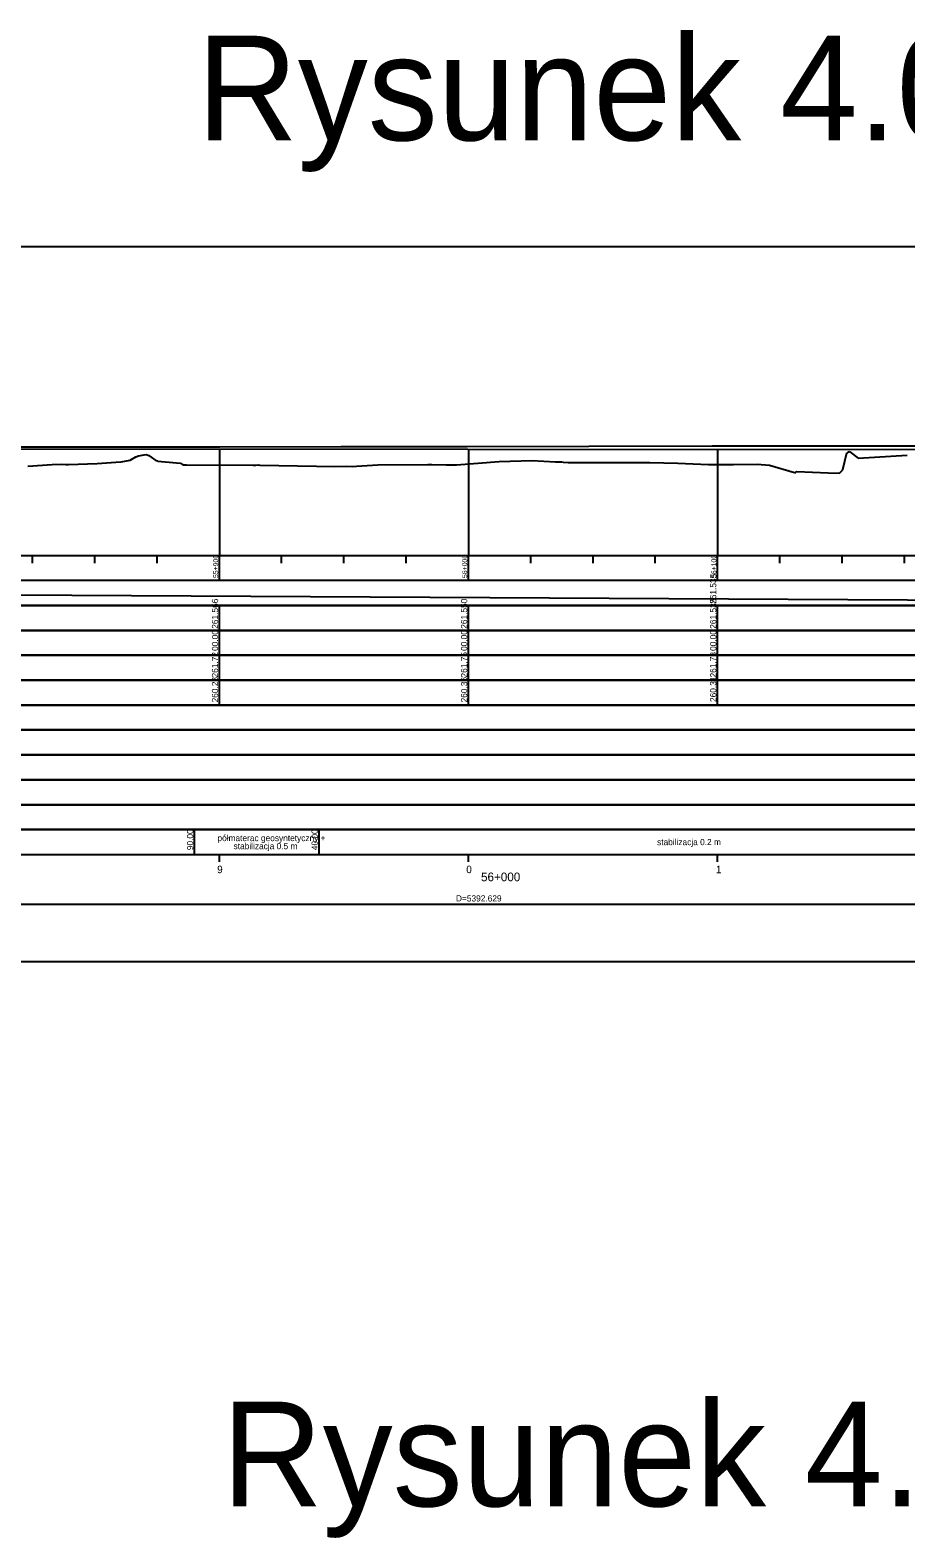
# Model space of a CAD drawing. Extents: x 6445630 to 6518227, y 5499240 to 5511716.
# Drawn here: x 6455055 to 6455407, y 5508735 to 5509341 of the extents above; entities that cross this region are included whole.
import ezdxf

# ---------------------------------------------------------------- set-up
doc = ezdxf.new("R2010")
doc.units = 0
for name, color, linetype in [('Default', 7, 'Continuous'), ('TOR_PROF-tabelka-geometria T1', 7, 'Continuous'), ('TOR_PROF-tabelka-kilometracja', 7, 'Continuous'), ('TOR_PROF-tabelka-odleglosci T1', 7, 'Continuous'), ('TOR_PROF-tabelka-pochylenia proj T1', 7, 'Continuous'), ('TOR_PROF-tabelka-rodzaj rowu T1', 7, 'Continuous'), ('TOR_PROF-tabelka-rowyT1', 7, 'Continuous'), ('TOR_PROF-tabelka-rurociagi T1', 7, 'Continuous'), ('TOR_PROF-tabelka-rzedne istn T1', 7, 'Continuous'), ('TOR_PROF-tabelka-rzedne proj T1', 7, 'Continuous'), ('TOR_PROF-tabelka-teren istniejacy T1', 7, 'Continuous'), ('TOR_PROF-tabelka-warstwa ochronna T1', 7, 'Continuous'), ('TOR_PROF-tor istniejacy T1', 7, 'Continuous'), ('TOR_PROF-tor projektowany', 7, 'Continuous'), ('TOR_PROF-uklad odniesienia', 7, 'Continuous'), ('TOR_PROF-warstwa ochronna', 7, 'Continuous'), ('TOR_RAMKI-dodatkowe3', 7, 'Continuous'), ('TOR_RAMKI-MASKA WYCIECIA', 7, 'Continuous')]:
    doc.layers.add(name, color=color, linetype=linetype)

msp = doc.modelspace()

# ---------------------------------------------------------------- linework, layer by layer
at = {"layer": 'TOR_PROF-tabelka-geometria T1'}
for points in [[(6452331.21, 5508989.74), (6462728.4, 5508989.74)], [(6452331.21, 5508989.74), (6462731.21, 5508989.74)]]:
    msp.add_lwpolyline(points, dxfattribs=at)
at = {"layer": 'TOR_PROF-tabelka-kilometracja'}
for points in [[(6455131.21, 5509006.74), (6455131.21, 5509009.74)], [(6455231.21, 5509006.74), (6455231.21, 5509009.74)], [(6455231.21, 5509006.74), (6455231.21, 5509009.74)], [(6455331.21, 5509006.74), (6455331.21, 5509009.74)]]:
    msp.add_lwpolyline(points, dxfattribs=at)
at = {"layer": 'TOR_PROF-tabelka-odleglosci T1'}
msp.add_lwpolyline([(6452331.21, 5509089.74), (6462731.21, 5509089.74), (6462731.21, 5509099.74), (6452331.21, 5509099.74)], close=True, dxfattribs=at)
for points in [[(6455131.21, 5509089.74), (6455131.21, 5509099.74)], [(6455231.21, 5509089.74), (6455231.21, 5509099.74)], [(6455331.21, 5509089.74), (6455331.21, 5509099.74)]]:
    msp.add_lwpolyline(points, dxfattribs=at)
at = {"layer": 'TOR_PROF-tabelka-pochylenia proj T1'}
msp.add_lwpolyline([(6452331.21, 5509109.74), (6462731.21, 5509109.74), (6462731.21, 5509119.74), (6452331.21, 5509119.74)], close=True, dxfattribs=at)
msp.add_lwpolyline([(6454281.21, 5509118.24), (6455551.21, 5509111.24)], dxfattribs=at)
at = {"layer": 'TOR_PROF-tabelka-rodzaj rowu T1'}
for points in [[(6452331.21, 5509049.74), (6462731.21, 5509049.74), (6462731.21, 5509059.74), (6452331.21, 5509059.74)], [(6452331.21, 5509029.74), (6462731.21, 5509029.74), (6462731.21, 5509039.74), (6452331.21, 5509039.74)]]:
    msp.add_lwpolyline(points, close=True, dxfattribs=at)
at = {"layer": 'TOR_PROF-tabelka-rowyT1'}
msp.add_lwpolyline([(6452331.21, 5509059.74), (6462731.21, 5509059.74), (6462731.21, 5509069.74), (6452331.21, 5509069.74)], close=True, dxfattribs=at)
at = {"layer": 'TOR_PROF-tabelka-rurociagi T1'}
msp.add_lwpolyline([(6452331.21, 5509039.74), (6462731.21, 5509039.74), (6462731.21, 5509049.74), (6452331.21, 5509049.74)], close=True, dxfattribs=at)
at = {"layer": 'TOR_PROF-tabelka-rzedne istn T1'}
msp.add_lwpolyline([(6452331.21, 5509079.74), (6462731.21, 5509079.74), (6462731.21, 5509089.74), (6452331.21, 5509089.74)], close=True, dxfattribs=at)
for points in [[(6455131.21, 5509079.74), (6455131.21, 5509089.74)], [(6455231.21, 5509079.74), (6455231.21, 5509089.74)], [(6455331.21, 5509079.74), (6455331.21, 5509089.74)], [(6455131.21, 5509069.74), (6455131.21, 5509079.74)], [(6455131.21, 5509069.74), (6455131.21, 5509079.74)], [(6455131.21, 5509069.74), (6455131.21, 5509079.74)], [(6455131.21, 5509069.74), (6455131.21, 5509079.74)], [(6455131.21, 5509069.74), (6455131.21, 5509079.74)], [(6455231.21, 5509069.74), (6455231.21, 5509079.74)], [(6455231.21, 5509069.74), (6455231.21, 5509079.74)], [(6455231.21, 5509069.74), (6455231.21, 5509079.74)], [(6455231.21, 5509069.74), (6455231.21, 5509079.74)], [(6455231.21, 5509069.74), (6455231.21, 5509079.74)], [(6455331.21, 5509069.74), (6455331.21, 5509079.74)], [(6455331.21, 5509069.74), (6455331.21, 5509079.74)], [(6455331.21, 5509069.74), (6455331.21, 5509079.74)], [(6455331.21, 5509069.74), (6455331.21, 5509079.74)], [(6455331.21, 5509069.74), (6455331.21, 5509079.74)]]:
    msp.add_lwpolyline(points, dxfattribs=at)
at = {"layer": 'TOR_PROF-tabelka-rzedne proj T1'}
msp.add_lwpolyline([(6452331.21, 5509099.74), (6462731.21, 5509099.74), (6462731.21, 5509109.74), (6452331.21, 5509109.74)], close=True, dxfattribs=at)
for points in [[(6455131.21, 5509099.74), (6455131.21, 5509109.74)], [(6455231.21, 5509099.74), (6455231.21, 5509109.74)], [(6455331.21, 5509099.74), (6455331.21, 5509109.74)]]:
    msp.add_lwpolyline(points, dxfattribs=at)
at = {"layer": 'TOR_PROF-tabelka-teren istniejacy T1'}
msp.add_lwpolyline([(6452331.21, 5509069.74), (6462731.21, 5509069.74), (6462731.21, 5509079.74), (6452331.21, 5509079.74)], close=True, dxfattribs=at)
msp.add_lwpolyline([(6452331.21, 5509069.74), (6462731.21, 5509069.74), (6462731.21, 5509079.74), (6452331.21, 5509079.74)], close=True, dxfattribs=at)
msp.add_lwpolyline([(6452331.21, 5509069.74), (6462731.21, 5509069.74), (6462731.21, 5509079.74), (6452331.21, 5509079.74)], close=True, dxfattribs=at)
msp.add_lwpolyline([(6452331.21, 5509069.74), (6462731.21, 5509069.74), (6462731.21, 5509079.74), (6452331.21, 5509079.74)], close=True, dxfattribs=at)
msp.add_lwpolyline([(6452331.21, 5509069.74), (6462731.21, 5509069.74), (6462731.21, 5509079.74), (6452331.21, 5509079.74)], close=True, dxfattribs=at)
at = {"layer": 'TOR_PROF-tabelka-warstwa ochronna T1'}
msp.add_lwpolyline([(6452331.21, 5509019.74), (6462731.21, 5509019.74), (6462731.21, 5509029.74), (6452331.21, 5509029.74)], close=True, dxfattribs=at)
at = {"layer": 'TOR_PROF-tor istniejacy T1'}
msp.add_lwpolyline([(6455781.2, 5509170.34), (6455730.52, 5509170.84), (6455680.26, 5509171.29), (6455631.15, 5509171.89), (6455580.46, 5509172.44), (6455533.44, 5509172.99), (6455480.48, 5509173.54), (6455430.92, 5509173.74), (6455379.79, 5509173.69), (6455329.04, 5509173.64), (6455279.53, 5509173.54), (6455230.64, 5509173.49), (6455180.11, 5509173.44), (6455131.36, 5509173.34), (6455080.92, 5509173.34), (6455031.47, 5509173.29)], dxfattribs=at)
at = {"layer": 'TOR_PROF-tor projektowany'}
msp.add_line((6454281.21, 5509173.24), (6455551.21, 5509172.24), dxfattribs=at)
msp.add_line((6454281.21, 5509173.24), (6455551.21, 5509172.24), dxfattribs=at)
for points in [[(6455131.21, 5509172.57), (6455131.21, 5509134.74), (6455131.21, 5509129.74), (6455131.21, 5509129.74)], [(6455131.21, 5509172.57), (6455131.21, 5509134.74), (6455131.21, 5509129.74), (6455131.21, 5509129.74)], [(6455231.21, 5509172.49), (6455231.21, 5509134.74), (6455231.21, 5509129.74), (6455231.21, 5509129.74)], [(6455231.21, 5509172.49), (6455231.21, 5509134.74), (6455231.21, 5509129.74), (6455231.21, 5509129.74)], [(6455331.21, 5509172.41), (6455331.21, 5509134.74), (6455331.21, 5509129.74), (6455331.21, 5509129.74)], [(6455331.21, 5509172.41), (6455331.21, 5509134.74), (6455331.21, 5509129.74), (6455331.21, 5509129.74)], [(6455331.21, 5509172.41), (6455331.21, 5509134.74), (6455331.21, 5509129.74), (6455331.21, 5509129.74)]]:
    msp.add_lwpolyline(points, dxfattribs=at)
at = {"layer": 'TOR_PROF-uklad odniesienia'}
for p, q in [((6452331.21, 5509129.74), (6462731.21, 5509129.74)), ((6455056.21, 5509126.74), (6455056.21, 5509129.74)), ((6455081.21, 5509126.74), (6455081.21, 5509129.74)), ((6455106.21, 5509126.74), (6455106.21, 5509129.74)), ((6455131.21, 5509119.74), (6455131.21, 5509129.74)), ((6455156.21, 5509126.74), (6455156.21, 5509129.74)), ((6455181.21, 5509126.74), (6455181.21, 5509129.74)), ((6455206.21, 5509126.74), (6455206.21, 5509129.74)), ((6455231.21, 5509119.74), (6455231.21, 5509129.74)), ((6455256.21, 5509126.74), (6455256.21, 5509129.74)), ((6455281.21, 5509126.74), (6455281.21, 5509129.74)), ((6455306.21, 5509126.74), (6455306.21, 5509129.74)), ((6455331.21, 5509119.74), (6455331.21, 5509129.74)), ((6455356.21, 5509126.74), (6455356.21, 5509129.74)), ((6455381.21, 5509126.74), (6455381.21, 5509129.74)), ((6455406.21, 5509126.74), (6455406.21, 5509129.74))]:
    msp.add_line(p, q, dxfattribs=at)
at = {"layer": 'TOR_PROF-warstwa ochronna'}
msp.add_lwpolyline([(6452331.21, 5509009.74), (6462731.21, 5509009.74), (6462731.21, 5509019.74), (6452331.21, 5509019.74)], close=True, dxfattribs=at)
for points in [[(6455121.21, 5509009.74), (6455121.21, 5509019.74)], [(6455171.21, 5509009.74), (6455171.21, 5509019.74)]]:
    msp.add_lwpolyline(points, dxfattribs=at)
at = {"layer": 'TOR_RAMKI-dodatkowe3'}
for p, q in [((6455054.29, 5509165.69), (6455064.13, 5509166.38)), ((6455064.13, 5509166.38), (6455067.68, 5509166.45)), ((6455067.68, 5509166.45), (6455069.51, 5509166.3)), ((6455069.51, 5509166.3), (6455070.62, 5509166.31)), ((6455070.62, 5509166.31), (6455082.11, 5509166.76)), ((6455082.11, 5509166.76), (6455089.6, 5509167.33)), ((6455089.6, 5509167.33), (6455091.78, 5509167.43)), ((6455091.78, 5509167.43), (6455095.37, 5509168.12)), ((6455095.37, 5509168.12), (6455097.74, 5509169.38)), ((6455097.74, 5509169.38), (6455098.68, 5509169.83)), ((6455098.68, 5509169.83), (6455101, 5509170.19)), ((6455101, 5509170.19), (6455101.96, 5509170.28)), ((6455101.96, 5509170.28), (6455102.24, 5509170.2)), ((6455102.24, 5509170.2), (6455102.87, 5509169.98)), ((6455102.87, 5509169.98), (6455105.71, 5509167.89)), ((6455105.71, 5509167.89), (6455106.34, 5509167.79)), ((6455106.34, 5509167.79), (6455106.49, 5509167.72)), ((6455106.49, 5509167.72), (6455114, 5509167.04)), ((6455114, 5509167.04), (6455115.56, 5509166.91)), ((6455115.56, 5509166.91), (6455116.6, 5509166.16)), ((6455116.6, 5509166.16), (6455116.76, 5509166.16)), ((6455116.76, 5509166.16), (6455118, 5509166.23)), ((6455118, 5509166.23), (6455144.8, 5509166.05)), ((6455144.8, 5509166.05), (6455145.4, 5509166.05)), ((6455145.4, 5509166.05), (6455145.82, 5509166.04)), ((6455145.82, 5509166.04), (6455146.8, 5509166.23)), ((6455146.8, 5509166.23), (6455147.46, 5509166.04)), ((6455147.46, 5509166.04), (6455170.26, 5509165.71)), ((6455186.23, 5509165.62), (6455194.84, 5509166.14)), ((6455194.84, 5509166.14), (6455214.94, 5509166.39)), ((6455214.94, 5509166.39), (6455216.54, 5509166.34)), ((6455216.54, 5509166.34), (6455222.22, 5509166.18)), ((6455222.22, 5509166.18), (6455224.98, 5509166.17)), ((6455224.98, 5509166.17), (6455226.44, 5509166.17)), ((6455226.44, 5509166.17), (6455243.49, 5509167.51)), ((6455243.49, 5509167.51), (6455256.73, 5509167.99)), ((6455256.73, 5509167.99), (6455266.19, 5509167.38)), ((6455266.19, 5509167.38), (6455268.55, 5509167.38)), ((6455268.55, 5509167.38), (6455269.21, 5509167.3)), ((6455269.21, 5509167.3), (6455271.18, 5509167.15)), ((6455271.18, 5509167.15), (6455302.51, 5509167.18)), ((6455302.51, 5509167.18), (6455303.18, 5509167.15)), ((6455303.18, 5509167.15), (6455303.99, 5509167.13)), ((6455303.99, 5509167.13), (6455315.24, 5509166.82)), ((6455315.24, 5509166.82), (6455327.6, 5509166.32)), ((6455327.6, 5509166.32), (6455333.56, 5509166.29)), ((6455333.56, 5509166.29), (6455337.59, 5509166.35)), ((6455337.59, 5509166.35), (6455347.1, 5509166.4)), ((6455347.1, 5509166.4), (6455352.08, 5509166.03)), ((6455352.08, 5509166.03), (6455362.09, 5509163.13)), ((6455381.45, 5509164.38), (6455383.11, 5509171.07)), ((6455383.11, 5509171.07), (6455384.1, 5509171.52)), ((6455384.1, 5509171.52), (6455384.33, 5509171.4)), ((6455384.33, 5509171.4), (6455387.62, 5509168.87)), ((6455387.62, 5509168.87), (6455407.37, 5509170.11)), ((6455170.26, 5509165.71), (6455177.35, 5509165.59)), ((6455177.35, 5509165.59), (6455182.05, 5509165.63)), ((6455182.05, 5509165.63), (6455184.61, 5509165.51)), ((6455184.61, 5509165.51), (6455186.23, 5509165.62)), ((6455362.09, 5509163.13), (6455362.23, 5509162.81)), ((6455362.23, 5509162.81), (6455362.57, 5509163.31)), ((6455362.57, 5509163.31), (6455363.03, 5509163.58)), ((6455363.03, 5509163.58), (6455375.63, 5509163.02)), ((6455375.63, 5509163.02), (6455380.14, 5509162.82)), ((6455380.14, 5509162.82), (6455381.18, 5509163.9)), ((6455381.18, 5509163.9), (6455381.35, 5509164.02)), ((6455381.35, 5509164.02), (6455381.4, 5509164.08)), ((6455381.4, 5509164.08), (6455381.45, 5509164.38))]:
    msp.add_line(p, q, dxfattribs=at)
at = {"layer": 'TOR_RAMKI-MASKA WYCIECIA'}
msp.add_lwpolyline([(6454268.59, 5508966.75), (6456248.59, 5508966.75), (6456248.59, 5509253.75), (6454268.59, 5509253.75)], close=True, dxfattribs=at)

# ---------------------------------------------------------------- texts
at = {"layer": 'Default'}
for p in [(6455080.92, 5509173.34), (6455131.36, 5509173.34), (6455180.11, 5509173.44), (6455230.63, 5509173.49), (6455245.6, 5509173.5), (6455279.53, 5509173.54), (6455329.04, 5509173.64), (6455379.79, 5509173.69)]:
    msp.add_text('+', height=0.001, dxfattribs=at).set_placement(p)
at = {"layer": 'TOR_PROF-tabelka-geometria T1'}
msp.add_text('D=5392.629', height=2.5, dxfattribs=at).set_placement((6455226.2, 5508990.87))
at = {"layer": 'TOR_PROF-tabelka-kilometracja'}
for s, p in [('9', (6455130.32, 5509002.24)), ('0', (6455230.32, 5509002.24)), ('1', (6455330.56, 5509002.24))]:
    msp.add_text(s, height=3, dxfattribs=at).set_placement(p)
msp.add_text('56+000', height=3.5, rotation=360, dxfattribs=at).set_placement((6455236.26, 5508998.99))
at = {"layer": 'TOR_PROF-tabelka-odleglosci T1'}
for p in [(6455130.71, 5509091.48), (6455230.71, 5509091.48), (6455330.71, 5509091.48)]:
    msp.add_text('00.00', height=2.5, rotation=90, dxfattribs=at).set_placement(p)
at = {"layer": 'TOR_PROF-tabelka-pochylenia proj T1'}
msp.add_text('261.535', height=2.5, rotation=90, dxfattribs=at).set_placement((6455330.71, 5509110.37))
at = {"layer": 'TOR_PROF-tabelka-rzedne istn T1'}
for s, p in [('261.72', (6455130.71, 5509080.81)), ('261.75', (6455230.71, 5509080.8)), ('261.78', (6455330.71, 5509080.8)), ('260.28', (6455130.71, 5509070.8)), ('260.36', (6455230.71, 5509070.8)), ('260.31', (6455330.71, 5509070.97))]:
    msp.add_text(s, height=2.5, rotation=90, dxfattribs=at).set_placement(p)
at = {"layer": 'TOR_PROF-tabelka-rzedne proj T1'}
for s, p in [('261.566', (6455130.71, 5509100.37)), ('261.550', (6455230.71, 5509100.37)), ('261.535', (6455330.71, 5509100.37))]:
    msp.add_text(s, height=2.5, rotation=90, dxfattribs=at).set_placement(p)
at = {"layer": 'TOR_PROF-uklad odniesienia'}
for s, p in [('Rysunek 4.02', (6455122.15, 5509296.49)), ('Rysunek 4.05', (6455132.15, 5508748.03))]:
    msp.add_text(s, height=42, dxfattribs=at).set_placement(p)
for s, p in [('55+900', (6455130.71, 5509120.76)), ('56+000', (6455230.71, 5509120.76)), ('56+100', (6455330.71, 5509120.76))]:
    msp.add_text(s, height=2, rotation=90, dxfattribs=at).set_placement(p)
at = {"layer": 'TOR_PROF-warstwa ochronna'}
for s, p in [('90.00', (6455120.71, 5509011.48)), ('40.00', (6455170.71, 5509011.48))]:
    msp.add_text(s, height=2.5, rotation=90, dxfattribs=at).set_placement(p)
for s, p in [('półmaterac geosyntetyczny +', (6455130.44, 5509015.1)), ('stabilizacja 0.5 m', (6455136.92, 5509011.87)), ('stabilizacja 0.2 m', (6455306.92, 5509013.49))]:
    msp.add_text(s, height=2.5, dxfattribs=at).set_placement(p)

doc.saveas('drawing.dxf')
